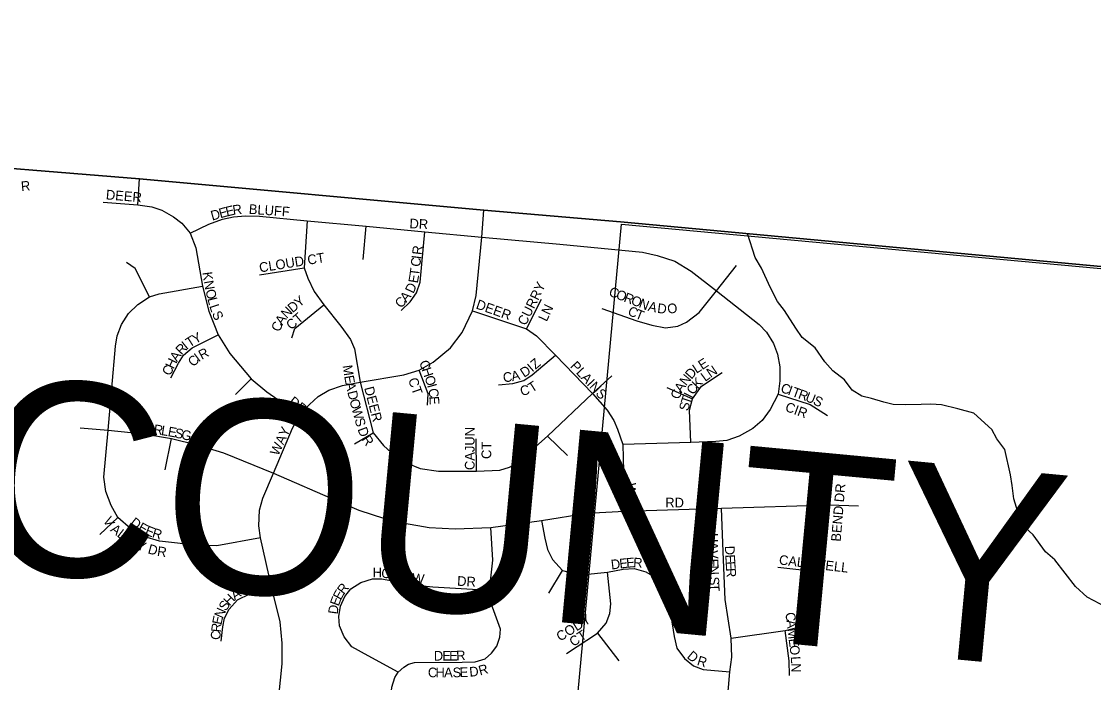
# Model space of a CAD drawing. Extents: x 0 to 680, y 0 to 440.
# Drawn here: x 85.58 to 102.02, y 268.02 to 278.15 of the extents above; entities that cross this region are included whole.
import ezdxf

# ---------------------------------------------------------------- set-up
doc = ezdxf.new("R2010")
doc.units = 0
for name, color, linetype in [('GM_X_Adjacent_County', 7, 'Continuous'), ('GM_X_Adjacent_County_Text', 7, 'Continuous'), ('GM_X_City_Street', 7, 'Continuous'), ('GM_X_City_Street_Text', 7, 'Continuous'), ('GM_X_County', 7, 'Continuous'), ('GM_X_Minor_River', 7, 'Continuous'), ('GM_X_Section', 7, 'Continuous')]:
    doc.layers.add(name, color=color, linetype=linetype)

msp = doc.modelspace()

# ---------------------------------------------------------------- linework, layer by layer
at = {"layer": 'GM_X_Adjacent_County'}
for points in [[(47.02, 308.647), (47.02, 297.605), (47.136, 296.47), (47.708, 293.469), (47.673, 290.467), (48.191, 288.97), (48.899, 287.478), (50.382, 285.963), (52.043, 282.914), (53.205, 281.417), (53.473, 278.963), (55.844, 278.74), (63.104, 278.067), (70.999, 277.32), (74.792, 276.91), (79.867, 276.361), (80.338, 276.31), (87.389, 275.738), (92.667, 275.254), (94.764, 275.075), (102.624, 274.346)], [(47.02, 308.647), (47.02, 297.605), (47.136, 296.47), (47.708, 293.469), (47.673, 290.467), (48.191, 288.97), (48.899, 287.478), (50.382, 285.963), (52.043, 282.914), (53.205, 281.417), (53.473, 278.963), (55.844, 278.74), (63.104, 278.067), (70.999, 277.32), (74.792, 276.91), (79.867, 276.361), (80.338, 276.31), (87.389, 275.738), (92.667, 275.254), (94.764, 275.075), (102.624, 274.346)], [(102.624, 274.346), (94.764, 275.075), (92.667, 275.254), (87.389, 275.738), (80.338, 276.31), (79.867, 276.361), (74.792, 276.91), (70.999, 277.32), (63.104, 278.067), (55.844, 278.74), (53.473, 278.963), (53.205, 281.417), (52.043, 282.914), (50.382, 285.963), (48.899, 287.478), (48.191, 288.97), (47.673, 290.467), (47.708, 293.469), (47.136, 296.47), (47.02, 297.605), (47.02, 177.346)]]:
    msp.add_lwpolyline(points, dxfattribs=at)
at = {"layer": 'GM_X_City_Street'}
for points in [[(87.361, 275.336), (87.389, 275.738)], [(86.828, 275.377), (87.361, 275.336), (87.575, 275.304), (87.73, 275.255), (87.907, 275.153), (88.034, 275.058), (88.165, 274.902), (88.248, 274.677), (88.355, 274.093), (88.449, 273.708), (88.594, 273.346), (88.771, 273.057), (89.098, 272.669), (89.34, 272.473), (89.844, 272.119)], [(89.501, 267.603), (89.574, 268.304), (89.576, 268.62), (89.544, 268.946), (89.417, 269.463), (89.242, 270.234), (89.218, 270.417), (89.229, 270.658), (89.279, 270.841), (89.44, 271.223), (89.735, 271.915), (89.844, 272.119), (89.991, 272.277), (90.127, 272.399), (90.289, 272.499), (90.501, 272.569), (90.768, 272.617), (91.442, 272.731), (91.674, 272.804), (91.887, 272.928), (92.157, 273.145), (92.335, 273.383), (92.492, 273.714), (92.547, 273.945), (92.634, 274.843), (92.667, 275.255)], [(88.165, 274.902), (88.448, 275.04), (88.66, 275.116), (88.83, 275.153), (89.012, 275.169), (89.229, 275.164), (89.959, 275.092), (90.861, 275.008), (91.764, 274.924), (92.634, 274.843), (93.83, 274.732), (95.099, 274.612), (95.326, 274.563), (95.593, 274.473), (95.847, 274.318), (96.235, 274.021), (96.888, 273.504), (97, 273.385), (97.108, 273.212), (97.168, 273.047), (97.206, 272.855), (97.204, 272.638), (97.178, 272.437), (97.059, 272.201), (96.933, 272.031), (96.791, 271.91), (96.579, 271.793), (96.394, 271.726), (96.224, 271.709), (95.838, 271.697), (94.797, 271.663)], [(89.959, 275.092), (89.91, 274.37), (89.968, 274.213), (90.064, 274.011), (90.213, 273.807), (90.473, 273.478), (90.624, 273.271), (90.683, 273.128), (90.768, 272.617), (90.969, 271.841), (91.13, 271.65), (91.308, 271.487), (91.489, 271.379), (91.688, 271.298), (91.969, 271.254), (92.552, 271.254), (92.913, 271.271), (93.06, 271.316), (93.19, 271.388), (93.642, 271.79), (94.332, 272.448)], [(90.818, 274.497), (90.861, 275.008)], [(91.398, 273.717), (91.538, 273.853), (91.633, 273.988), (91.69, 274.152), (91.764, 274.924)], [(87.538, 273.925), (87.318, 274.362), (87.186, 274.455)], [(89.224, 274.262), (89.91, 274.37)], [(96.235, 274.021), (96.54, 274.406)], [(89.242, 270.234), (88.571, 270.112), (88.287, 270.116), (87.692, 270.182), (87.455, 270.252), (87.253, 270.369), (87.053, 270.544), (86.953, 270.728), (86.869, 270.946), (86.838, 271.164), (86.906, 271.882), (87.018, 273.171), (87.044, 273.331), (87.11, 273.505), (87.217, 273.67), (87.359, 273.809), (87.538, 273.925), (87.686, 273.973), (88.355, 274.093)], [(93.318, 273.435), (93.55, 273.891)], [(94.476, 273.749), (95.014, 273.561), (95.24, 273.492), (95.453, 273.454), (95.639, 273.48), (95.773, 273.541), (95.969, 273.688), (96.235, 274.021)], [(89.723, 273.3), (89.77, 273.443), (90.213, 273.807)], [(92.492, 273.714), (93.318, 273.435), (93.475, 273.327), (93.767, 273.033), (94.332, 272.448), (94.556, 272.189), (94.658, 272.034), (94.717, 271.9), (94.797, 271.663), (94.825, 270.644)], [(87.867, 272.686), (87.983, 272.91), (88.06, 273.034), (88.195, 273.147), (88.594, 273.346)], [(92.892, 272.578), (93.111, 272.601), (93.28, 272.645), (93.408, 272.73), (93.767, 273.033)], [(91.803, 272.266), (91.811, 272.442), (91.674, 272.804)], [(95.838, 271.697), (95.822, 272.19), (95.866, 272.364), (96.005, 272.559), (96.323, 272.768)], [(88.858, 272.429), (89.098, 272.669)], [(94.332, 272.448), (94.631, 272.718)], [(95.471, 272.537), (95.866, 272.364)], [(97.178, 272.437), (97.671, 272.277), (97.934, 272.106)], [(86.475, 271.921), (86.906, 271.882), (87.453, 271.825), (87.877, 271.754), (88.27, 271.661), (88.675, 271.537), (89.44, 271.223), (90.428, 270.797), (90.751, 270.659), (91.144, 270.53), (91.449, 270.46), (91.83, 270.394), (92.226, 270.369), (92.772, 270.39), (93.553, 270.5), (94.253, 270.61), (94.825, 270.644), (96.313, 270.687), (97.963, 270.738), (98.41, 270.724)], [(87.78, 271.278), (87.877, 271.754)], [(90.683, 271.672), (90.969, 271.841)], [(92.552, 271.254), (92.551, 271.75)], [(93.642, 271.79), (93.948, 271.493)], [(90.18, 270.181), (90.428, 270.797)], [(96.364, 267.28), (96.439, 268.18), (96.468, 268.406), (96.461, 268.694), (96.366, 269.29), (96.337, 270.019), (96.313, 270.687)], [(96.461, 268.694), (97.287, 268.811), (97.487, 268.867), (97.638, 268.957), (97.77, 269.137), (97.831, 269.341), (97.869, 269.708), (97.963, 270.738)], [(86.779, 270.287), (87.053, 270.544)], [(88.287, 270.116), (88.319, 270.574)], [(93.553, 270.5), (93.6, 270.227), (93.643, 270.057), (93.721, 269.902), (93.872, 269.733), (94.045, 269.689), (94.209, 269.674), (94.562, 269.705), (94.804, 269.752), (94.97, 269.762), (95.152, 269.715), (95.285, 269.638), (95.392, 269.527), (95.461, 269.406), (95.5, 269.269), (95.584, 268.72), (95.627, 268.542), (95.742, 268.383), (95.881, 268.274), (96.031, 268.215), (96.439, 268.18)], [(91.209, 267.449), (91.257, 267.946), (91.301, 268.093), (91.354, 268.175), (91.439, 268.25), (91.51, 268.295), (91.605, 268.323), (92.336, 268.33), (92.534, 268.333), (92.687, 268.38), (92.783, 268.464), (92.867, 268.572), (92.91, 268.709), (92.92, 268.833), (92.798, 269.173), (92.755, 269.43), (92.806, 269.889), (92.772, 270.39)], [(97.174, 269.785), (97.869, 269.708)], [(91.354, 268.175), (90.894, 268.423), (90.643, 268.561), (90.526, 268.718), (90.455, 268.883), (90.445, 269.028), (90.471, 269.187), (90.537, 269.332), (90.628, 269.451), (90.778, 269.548), (90.958, 269.606), (91.103, 269.606), (91.582, 269.512), (91.882, 269.484), (92.755, 269.43)], [(93.662, 269.386), (93.872, 269.733)], [(93.932, 268.462), (94.407, 268.77), (94.542, 268.925), (94.596, 269.073), (94.616, 269.224), (94.562, 269.705)], [(88.64, 268.65), (88.663, 268.868), (88.688, 269.001), (88.759, 269.139), (88.889, 269.281), (89.079, 269.377), (89.417, 269.463)], [(97.352, 268.126), (97.35, 268.348), (97.287, 268.811)], [(94.407, 268.77), (94.735, 268.348)]]:
    msp.add_lwpolyline(points, dxfattribs=at)
at = {"layer": 'GM_X_County'}
msp.add_lwpolyline([(102.624, 274.346), (94.764, 275.075), (92.667, 275.254), (87.389, 275.738), (80.338, 276.31), (79.867, 276.361), (74.792, 276.91), (70.999, 277.32), (63.104, 278.067), (55.844, 278.74), (53.473, 278.963), (53.205, 281.417), (52.043, 282.914), (50.382, 285.963), (48.899, 287.478), (48.191, 288.97), (47.673, 290.467), (47.708, 293.469), (47.136, 296.47), (47.02, 297.605), (47.02, 177.346)], dxfattribs=at)
at = {"layer": 'GM_X_Minor_River'}
msp.add_lwpolyline([(102.307, 269.122), (101.916, 269.326), (101.739, 269.488), (101.421, 269.894), (101.279, 270.019), (101.091, 270.281), (100.908, 270.443), (100.856, 270.633), (100.792, 270.83), (100.765, 271.038), (100.742, 271.198), (100.657, 271.585), (100.533, 271.752), (100.457, 271.895), (100.179, 272.146), (99.936, 272.213), (99.686, 272.273), (99.52, 272.28), (99.371, 272.275), (99.126, 272.271), (98.942, 272.278), (98.799, 272.314), (98.609, 272.369), (98.461, 272.405), (98.313, 272.495), (98.195, 272.656), (98.018, 272.794), (97.894, 272.931), (97.747, 273.146), (97.546, 273.302), (97.452, 273.445), (97.276, 273.719), (97.17, 273.856), (97.059, 274.077), (96.925, 274.368), (96.825, 274.529), (96.709, 274.899)], dxfattribs=at)
at = {"layer": 'GM_X_Section'}
msp.add_lwpolyline([(94.775, 275.041), (110.526, 273.583), (109.141, 258.057), (93.325, 259.393)], close=True, dxfattribs=at)

# ---------------------------------------------------------------- texts
at = {"layer": 'GM_X_Adjacent_County_Text'}
msp.add_text('MONTGOMERY COUNTY', height=2.96462, rotation=354.6312, dxfattribs=at).set_placement((54.51, 272.637))
at = {"layer": 'GM_X_City_Street_Text'}
for s, height, rotation, p in [('R', 0.148, 4.8866, (85.575, 275.547)), ('DEER', 0.1482, 355.2328, (86.867, 275.422)), ('D', 0.148, 15.5101, (88.501, 275.095)), ('E', 0.148, 15.5075, (88.626, 275.13)), ('E', 0.148, 13.8772, (88.726, 275.157)), ('R', 0.148, 7.4021, (88.823, 275.182)), ('BLUFF', 0.1482, 356.0117, (89.059, 275.2)), ('DR', 0.1482, 356.989, (91.523, 274.979)), ('R', 0.148, 83.2093, (91.712, 274.564)), ('CLOUD CT', 0.1482, 9.0591, (89.234, 274.3)), ('I', 0.148, 83.2327, (91.704, 274.499)), ('T', 0.148, 82.6168, (91.672, 274.238)), ('C', 0.148, 83.2093, (91.69, 274.382)), ('K', 0.148, 277.2769, (88.353, 274.302)), ('E', 0.148, 80.2882, (91.653, 274.129)), ('N', 0.148, 280.0255, (88.371, 274.165)), ('O', 0.148, 283.6192, (88.396, 274.026)), ('D', 0.148, 64.8007, (91.585, 273.969)), ('CURRY', 0.1482, 63.9721, (93.31, 273.476)), ('C', 0.148, 338.83, (94.57, 273.949)), ('L', 0.148, 283.7933, (88.427, 273.899)), ('Y', 0.148, 39.1773, (89.835, 273.758)), ('C', 0.148, 48.2818, (91.397, 273.743)), ('A', 0.148, 49.7249, (91.477, 273.834)), ('DEER', 0.1482, 340.5643, (92.535, 273.751)), ('O', 0.148, 338.8197, (94.68, 273.906)), ('R', 0.148, 338.8391, (94.801, 273.859)), ('O', 0.148, 338.8197, (94.911, 273.817)), ('N', 0.148, 338.8444, (95.032, 273.77)), ('L', 0.148, 287.9813, (88.455, 273.786)), ('S', 0.148, 294.1861, (88.493, 273.671)), ('N', 0.148, 44.9891, (89.644, 273.586)), ('D', 0.148, 39.1773, (89.733, 273.675)), ('LN', 0.1482, 64.8032, (93.629, 273.538)), ('C', 0.148, 335.1621, (94.86, 273.658)), ('T', 0.148, 338.6024, (94.975, 273.605)), ('A', 0.148, 346.3769, (95.174, 273.716)), ('D', 0.148, 353.2203, (95.32, 273.682)), ('O', 0.148, 7.3139, (95.489, 273.667)), ('C', 0.148, 68.2365, (89.537, 273.381)), ('A', 0.148, 56.6128, (89.577, 273.483)), ('CT', 0.1482, 40.6039, (89.713, 273.412)), ('Y', 0.148, 27.4938, (88.239, 273.201)), ('I', 0.148, 38.9602, (88.107, 273.109)), ('T', 0.148, 32.4398, (88.154, 273.147)), ('A', 0.148, 56.5281, (87.962, 272.924)), ('R', 0.148, 46.2539, (88.03, 273.027)), ('I', 0.148, 36.7825, (88.293, 272.923)), ('R', 0.148, 28.2267, (88.341, 272.959)), ('H', 0.148, 64.0019, (87.908, 272.811)), ('C', 0.148, 43.437, (88.212, 272.846)), ('C', 0.148, 288.8807, (91.673, 272.927)), ('I', 0.148, 40.3195, (93.409, 272.767)), ('Z', 0.148, 40.3399, (93.458, 272.809)), ('PLAINS', 0.1482, 312.9803, (93.981, 272.857)), ('L', 0.148, 33.0307, (95.926, 272.746)), ('E', 0.148, 33.0146, (96.014, 272.803)), ('C', 0.148, 64.3581, (87.857, 272.706)), ('M', 0.148, 278.0966, (90.501, 272.872)), ('H', 0.148, 288.8807, (91.711, 272.816)), ('C', 0.148, 5.9594, (92.967, 272.617)), ('A', 0.148, 12.5569, (93.103, 272.633)), ('D', 0.148, 33.2802, (93.284, 272.684)), ('N', 0.148, 51.0705, (95.768, 272.554)), ('D', 0.148, 49.0834, (95.849, 272.655)), ('L', 0.148, 36.5858, (96.061, 272.621)), ('N', 0.148, 34.3813, (96.144, 272.682)), ('E', 0.148, 280.2735, (90.524, 272.711)), ('A', 0.148, 281.8633, (90.543, 272.604)), ('CT', 0.1482, 289.4434, (91.503, 272.658)), ('O', 0.148, 288.8807, (91.754, 272.693)), ('I', 0.148, 285.7339, (91.795, 272.571)), ('C', 0.148, 14.9377, (93.245, 272.406)), ('T', 0.148, 32.6451, (93.404, 272.456)), ('A', 0.148, 56.3402, (95.698, 272.449)), ('C', 0.148, 54.6995, (95.881, 272.415)), ('K', 0.148, 46.2366, (95.945, 272.507)), ('C', 0.148, 340.0978, (97.205, 272.472)), ('I', 0.148, 340.0758, (97.316, 272.433)), ('DR', 0.1482, 321.3455, (89.661, 272.298)), ('D', 0.148, 284.261, (90.572, 272.469)), ('DEER', 0.1482, 284.425, (90.831, 272.531)), ('C', 0.148, 279.4403, (91.812, 272.513)), ('C', 0.148, 72.0564, (95.666, 272.347)), ('T', 0.148, 71.7119, (95.824, 272.268)), ('I', 0.148, 62.966, (95.854, 272.362)), ('T', 0.148, 340.1087, (97.377, 272.41)), ('R', 0.148, 340.075, (97.475, 272.375)), ('U', 0.148, 338.1215, (97.584, 272.335)), ('S', 0.148, 334.156, (97.703, 272.288)), ('O', 0.148, 285.1161, (90.604, 272.341)), ('W', 0.148, 285.1996, (90.638, 272.214)), ('E', 0.148, 273.1468, (91.831, 272.401)), ('S', 0.148, 76.7986, (95.801, 272.17)), ('CIR', 0.1482, 340.0089, (97.275, 272.181)), ('S', 0.148, 285.5754, (90.683, 272.05)), ('C', 0.148, 351.0526, (87.221, 271.887)), ('H', 0.148, 351.0695, (87.337, 271.868)), ('A', 0.148, 351.0694, (87.466, 271.848)), ('R', 0.148, 351.0526, (87.595, 271.828)), ('L', 0.148, 351.0653, (87.711, 271.81)), ('E', 0.148, 349.5901, (87.813, 271.794)), ('S', 0.148, 347.3289, (87.914, 271.775)), ('WAY', 0.1482, 64.9851, (89.514, 271.48)), ('D', 0.148, 290.6449, (90.727, 271.898)), ('CAJUN', 0.1482, 90, (92.524, 271.272)), ('G', 0.148, 346.8333, (88.016, 271.752)), ('A', 0.148, 346.5468, (88.143, 271.723)), ('T', 0.148, 345.1355, (88.269, 271.693)), ('E', 0.148, 344.5125, (88.369, 271.666)), ('R', 0.148, 302.6884, (90.788, 271.746)), ('CT', 0.1482, 90, (92.779, 271.442)), ('WAY', 0.1482, 270, (94.85, 271.076)), ('BEND DR', 0.1482, 85.2354, (98.137, 270.171)), ('RD', 0.1482, 0, (95.448, 270.7)), ('DEER', 0.1482, 85.2389, (97.899, 270.348)), ('V', 0.148, 300.0079, (86.822, 270.502)), ('A', 0.148, 322.3121, (86.929, 270.342)), ('D', 0.148, 322.5007, (87.228, 270.441)), ('E', 0.148, 330.5524, (87.35, 270.349)), ('L', 0.148, 322.2832, (87.032, 270.262)), ('L', 0.148, 326.9679, (87.125, 270.191)), ('E', 0.148, 338.3322, (87.46, 270.288)), ('R', 0.148, 343.1092, (87.57, 270.245)), ('H', 0.148, 270.0656, (96.108, 270.307)), ('E', 0.148, 329.4188, (87.219, 270.13)), ('Y', 0.148, 337.4412, (87.329, 270.067)), ('D', 0.148, 344.6455, (87.505, 269.998)), ('R', 0.148, 351.4215, (87.65, 269.959)), ('A', 0.148, 270.7812, (96.108, 270.174)), ('D', 0.148, 271.596, (96.363, 270.11)), ('E', 0.148, 4.7046, (94.855, 269.774)), ('R', 0.148, 357.1085, (94.954, 269.782)), ('V', 0.148, 271.4237, (96.11, 270.042)), ('E', 0.148, 273.5857, (96.367, 269.974)), ('CALDWELL', 0.1482, 353.1581, (97.186, 269.826)), ('H', 0.148, 358.7323, (90.96, 269.63)), ('O', 0.148, 352.0399, (91.086, 269.628)), ('D', 0.148, 6.4391, (94.623, 269.748)), ('E', 0.148, 6.4066, (94.752, 269.762)), ('E', 0.148, 272.1903, (96.113, 269.91)), ('N', 0.148, 272.4511, (96.117, 269.805)), ('E', 0.148, 273.9533, (96.373, 269.869)), ('N', 0.148, 12.7161, (89.237, 269.444)), ('L', 0.148, 349.4508, (91.213, 269.61)), ('L', 0.148, 349.3652, (91.316, 269.591)), ('O', 0.148, 349.4997, (91.419, 269.572)), ('W', 0.148, 353.4988, (91.558, 269.546)), ('DR', 0.1482, 356.989, (92.254, 269.5)), ('S', 0.148, 272.4904, (96.124, 269.635)), ('R', 0.148, 273.9368, (96.38, 269.765)), ('CT', 0.1482, 353.6518, (97.536, 269.533)), ('A', 0.148, 34.2721, (88.849, 269.271)), ('W', 0.148, 24.7751, (88.951, 269.341)), ('L', 0.148, 13.1216, (89.135, 269.421)), ('E', 0.148, 61.3939, (90.473, 269.27)), ('R', 0.148, 52.2656, (90.52, 269.356)), ('R', 0.148, 287.1831, (95.461, 269.48)), ('T', 0.148, 272.4872, (96.129, 269.531)), ('S', 0.148, 55.431, (88.71, 269.101)), ('H', 0.148, 46.4838, (88.766, 269.182)), ('E', 0.148, 69.8885, (90.44, 269.177)), ('I', 0.148, 286.7202, (95.496, 269.369)), ('D', 0.148, 282.2657, (95.514, 269.309)), ('N', 0.148, 66.1929, (88.661, 268.988)), ('D', 0.148, 82.2624, (90.424, 269.056)), ('G', 0.148, 279.5953, (95.541, 269.183)), ('E', 0.148, 78.3364, (88.643, 268.894)), ('CODY', 0.1482, 32.0078, (93.836, 268.641)), ('E', 0.148, 279.4668, (95.563, 269.055)), ('C', 0.148, 277.0859, (97.289, 269.084)), ('A', 0.148, 277.0973, (97.303, 268.968)), ('C', 0.148, 85.9646, (88.624, 268.665)), ('R', 0.148, 84.5769, (88.632, 268.781)), ('CT', 0.1482, 33.6867, (94.039, 268.559)), ('M', 0.148, 277.0844, (97.319, 268.838)), ('E', 0.148, 277.0857, (97.339, 268.683)), ('D', 0.148, 0.2842, (91.9, 268.352)), ('E', 0.148, 0.2732, (92.03, 268.353)), ('E', 0.148, 0.2861, (92.135, 268.353)), ('R', 0.148, 2.8877, (92.246, 268.354)), ('D', 0.148, 319.8894, (95.77, 268.402)), ('O', 0.148, 277.0789, (97.352, 268.579)), ('R', 0.148, 15.5656, (92.608, 268.123)), ('R', 0.148, 342.9193, (95.925, 268.288)), ('L', 0.148, 273.9649, (97.372, 268.413)), ('N', 0.148, 270.3935, (97.379, 268.312)), ('C', 0.148, 0, (91.809, 268.097)), ('H', 0.148, 0, (91.926, 268.097)), ('A', 0.148, 0.1054, (92.057, 268.097)), ('S', 0.148, 0.5351, (92.188, 268.097)), ('E', 0.148, 1.689, (92.296, 268.098)), ('D', 0.148, 5.744, (92.451, 268.104))]:
    msp.add_text(s, height=height, rotation=rotation, dxfattribs=at).set_placement(p)

doc.saveas('drawing.dxf')
